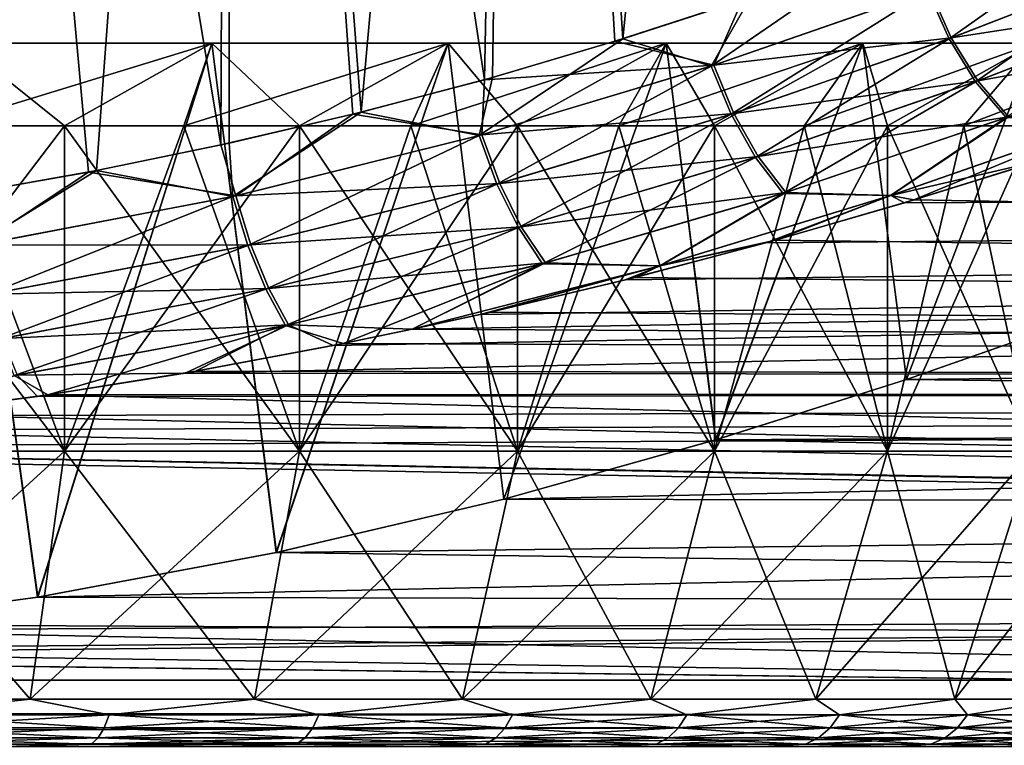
# Model space of a CAD drawing. Header units: metres. Extents: x -150 to 310, y -128 to 84.
# Tile 223 of 465: x 79.53 to 83.65, y 18.6 to 21.64. Entities that reach past the tile are written whole.
import ezdxf

# ---------------------------------------------------------------- set-up
doc = ezdxf.new("R2010")
doc.units = ezdxf.units.M
doc.layers.add('solid_26009703_SW0001', color=7, linetype='CONTINUOUS')
doc.layers.add('solid_26009703_SW0001_01', color=7, linetype='CONTINUOUS')

msp = doc.modelspace()

# ---------------------------------------------------------------- linework, layer by layer
at = {"layer": 'solid_26009703_SW0001'}
for points in [[(80.370117, 21.11965, 10.434218), (80.401505, 28.5, 10.284231), (79.131248, 28.5, 10.680607)], [(79.814514, 21.005184, 10.625875), (80.370117, 21.11965, 10.434218), (79.131248, 28.5, 10.680607)], [(79.257072, 20.907143, 10.785726), (79.814514, 21.005184, 10.625875), (79.131248, 28.5, 10.680607)], [(79.281151, 21.54641, 8.559508), (79.601555, 19.225494, 8.44869), (78.579277, 19.087269, 8.756495)], [(79.281151, 21.54641, -8.559508), (78.579727, 19.087317, -8.756391), (79.601929, 19.225555, -8.448551)], [(80.332016, 21.54641, -8.143443), (79.714539, 21.200001, -7.760588), (79.200089, 21.200001, -7.954213)], [(79.281151, 21.54641, -8.559508), (80.332016, 21.54641, -8.143443), (79.200089, 21.200001, -7.954213)], [(79.281151, 21.54641, 8.559508), (79.200089, 21.200001, 7.954213), (79.714539, 21.200001, 7.760588)], [(80.332016, 21.54641, 8.143443), (79.601555, 19.225494, 8.44869), (79.281151, 21.54641, 8.559508)], [(80.332016, 21.54641, 8.143443), (79.281151, 21.54641, 8.559508), (79.714539, 21.200001, 7.760588)], [(80.332016, 21.54641, 8.143443), (80.602287, 19.41272, 8.00914), (79.601555, 19.225494, 8.44869)], [(80.332016, 21.54641, -8.143443), (80.215225, 21.200001, -7.533731), (79.714539, 21.200001, -7.760588)], [(79.714539, 21.200001, -7.760588), (79.714539, 19.836365, -7.760588), (78.67408, 19.836365, -8.113777)], [(79.200089, 21.200001, -7.954213), (79.714539, 21.200001, -7.760588), (78.67408, 19.836365, -8.113777)], [(79.714539, 19.836365, 7.760588), (79.200089, 21.200001, 7.954213), (78.67408, 21.200001, 8.113777)], [(78.67408, 19.836365, 8.113777), (79.714539, 19.836365, 7.760588), (78.67408, 21.200001, 8.113777)], [(79.714539, 19.836365, 7.760588), (79.714539, 21.200001, 7.760588), (79.200089, 21.200001, 7.954213)], [(80.699997, 21.200001, -7.274613), (80.699997, 19.836365, -7.274613), (79.714539, 19.836365, -7.760588)], [(80.215225, 21.200001, -7.533731), (80.699997, 21.200001, -7.274613), (79.714539, 19.836365, -7.760588)], [(79.714539, 21.200001, -7.760588), (80.215225, 21.200001, -7.533731), (79.714539, 19.836365, -7.760588)], [(80.699997, 19.836365, 7.274613), (80.215225, 21.200001, 7.533731), (79.714539, 21.200001, 7.760588)], [(79.714539, 19.836365, 7.760588), (80.699997, 19.836365, 7.274613), (79.714539, 21.200001, 7.760588)], [(80.433037, 20.906002, 10.440695), (80.370117, 21.11965, 10.434218), (79.814514, 21.005184, 10.625875)], [(79.338715, 20.697826, -10.793426), (79.291359, 20.912632, -10.776803), (79.849113, 21.011847, -10.614899)], [(79.351036, 20.699947, 10.790052), (79.814514, 21.005184, 10.625875), (79.257072, 20.907143, 10.785726)], [(80.433037, 20.906002, 10.440695), (79.814514, 21.005184, 10.625875), (79.351036, 20.699947, 10.790052)], [(79.338715, 20.697826, -10.793426), (80.420761, 20.903357, -10.445329), (79.386421, 20.491644, -10.859373)], [(80.420761, 20.903357, -10.445329), (80.483604, 20.698708, -10.502858), (79.386421, 20.491644, -10.859373)], [(79.386421, 20.491644, -10.859373), (80.483604, 20.698708, -10.502858), (79.442329, 20.307079, -10.968677)], [(80.483604, 20.698708, -10.502858), (80.558105, 20.515526, -10.603024), (79.442329, 20.307079, -10.968677)], [(79.442329, 20.307079, -10.968677), (80.558105, 20.515526, -10.603024), (79.5037, 20.153206, -11.115966)], [(80.558105, 20.515526, -10.603024), (80.64061, 20.36281, -10.740906), (79.5037, 20.153206, -11.115966)], [(79.5037, 20.153206, -11.115966), (80.64061, 20.36281, -10.740906), (79.643982, 20.071987, -11.230107)], [(80.64061, 20.36281, -10.740906), (80.263283, 20.171221, -11.050876), (79.643982, 20.071987, -11.230107)], [(79.516647, 20.155378, 11.112334), (78.977341, 19.985449, 11.383403), (79.600922, 20.065847, 11.241076)], [(79.5037, 20.153206, -11.115966), (79.643982, 20.071987, -11.230107), (79.020279, 19.99037, -11.374756)], [(127.5, 20.109972, 11.161945), (80.220291, 20.163897, 11.064233), (79.600922, 20.065847, 11.241076)], [(127.5, 20.109972, 11.161945), (78.351746, 19.922819, 11.492663), (77.102623, 19.850832, 11.616559)], [(127.5, 18.87756, 13.139169), (127.5, 20.109972, 11.161945), (77.102623, 19.850832, 11.616559)], [(127.5, 20.109972, 11.161945), (78.977341, 19.985449, 11.383403), (78.351746, 19.922819, 11.492663)], [(127.5, 20.109972, 11.161945), (79.600922, 20.065847, 11.241076), (78.977341, 19.985449, 11.383403)], [(127.5, 18.87756, 13.139169), (77.102623, 19.850832, 11.616559), (-127.5, 18.87756, 13.139169)], [(78.57621, 18.797394, -7.748507), (78.67408, 19.836365, -8.113777), (79.714539, 19.836365, -7.760588)], [(79.569832, 18.797394, -7.411217), (78.57621, 18.797394, -7.748507), (79.714539, 19.836365, -7.760588)], [(78.57621, 18.797394, 7.748507), (79.569832, 18.797394, 7.411217), (78.67408, 19.836365, 8.113777)], [(79.569832, 18.797394, 7.411217), (79.714539, 19.836365, 7.760588), (78.67408, 19.836365, 8.113777)], [(79.569832, 18.797394, 7.411217), (80.510925, 18.797394, 6.94712), (79.714539, 19.836365, 7.760588)], [(80.510925, 18.797394, 6.94712), (80.699997, 19.836365, 7.274613), (79.714539, 19.836365, 7.760588)], [(97.199997, 19.605188, -7.525727), (80.602585, 19.412781, -8.008991), (79.601929, 19.225555, -8.448551)], [(97.199997, 19.184454, -8.54147), (97.199997, 19.605188, -7.525727), (79.601929, 19.225555, -8.448551)], [(97.199997, 19.184454, 8.54147), (78.579277, 19.087269, 8.756495), (79.601555, 19.225494, 8.44869)], [(97.199997, 19.184454, -8.54147), (79.601929, 19.225555, -8.448551), (78.579727, 19.087317, -8.756391)], [(97.199997, 19.184454, -8.54147), (77.541542, 19.002232, -8.939529), (76.500267, 18.973419, -9.000519)], [(97.199997, 18.711138, -9.5338), (97.199997, 19.184454, -8.54147), (76.500267, 18.973419, -9.000519)], [(97.199997, 19.184454, -8.54147), (78.579727, 19.087317, -8.756391), (77.541542, 19.002232, -8.939529)], [(97.199997, 19.184454, 8.54147), (97.199997, 18.711138, 9.5338), (78.579277, 19.087269, 8.756495)], [(97.199997, 18.711138, 9.5338), (77.541046, 19.002205, 8.939588), (78.579277, 19.087269, 8.756495)], [(97.199997, 18.711138, 9.5338), (76.499779, 18.973419, 9.000521), (77.541046, 19.002205, 8.939588)], [(97.199997, 18.711138, -9.5338), (76.500267, 18.973419, -9.000519), (-128, 18.185108, -10.501361)], [(97.199997, 18.711138, 9.5338), (-128, 18.185108, 10.501361), (-76.500221, 18.973419, 9.000521)], [(97.199997, 18.711138, 9.5338), (-76.500221, 18.973419, 9.000521), (76.499779, 18.973419, 9.000521)], [(127.5, 18.87756, 13.139169), (-127.5, 18.87756, 13.139169), (-127.5, 17.451437, 14.981567)], [(127.5, 17.451437, 14.981567), (127.5, 18.87756, 13.139169), (-127.5, 17.451437, 14.981567)], [(78.968628, 18.732243, -7.597657), (78.57621, 18.797394, -7.748507), (79.569832, 18.797394, -7.411217)], [(78.968628, 18.732243, 7.597657), (79.569832, 18.797394, 7.411217), (78.57621, 18.797394, 7.748507)], [(79.901398, 18.732243, -7.228346), (78.968628, 18.732243, -7.597657), (79.569832, 18.797394, -7.411217)], [(78.968628, 18.732243, 7.597657), (79.901398, 18.732243, 7.228346), (79.569832, 18.797394, 7.411217)], [(79.901398, 18.732243, 7.228346), (80.510925, 18.797394, 6.94712), (79.569832, 18.797394, 7.411217)], [(97.199997, 18.186533, -10.5), (97.199997, 18.711138, -9.5338), (-128, 18.185108, -10.501361)], [(97.199997, 18.711138, 9.5338), (97.199997, 18.186533, 10.5), (-128, 18.185108, 10.501361)], [(78.953789, 18.677008, -7.55198), (78.968628, 18.732243, -7.597657), (79.901398, 18.732243, -7.228346)], [(79.880951, 18.677008, -7.18489), (78.953789, 18.677008, -7.55198), (79.901398, 18.732243, -7.228346)], [(78.953789, 18.677008, 7.55198), (79.880951, 18.677008, 7.18489), (78.968628, 18.732243, 7.597657)], [(79.880951, 18.677008, 7.18489), (79.901398, 18.732243, 7.228346), (78.968628, 18.732243, 7.597657)], [(79.880951, 18.677008, 7.18489), (80.754799, 18.677008, 6.704489), (79.901398, 18.732243, 7.228346)], [(80.754799, 18.677008, 6.704489), (80.780533, 18.732243, 6.745039), (79.901398, 18.732243, 7.228346)], [(78.935257, 18.635046, -7.494943), (78.953789, 18.677008, -7.55198), (79.880951, 18.677008, -7.18489)], [(79.855415, 18.635046, -7.130625), (78.935257, 18.635046, -7.494943), (79.880951, 18.677008, -7.18489)], [(78.935257, 18.635046, 7.494943), (79.855415, 18.635046, 7.130625), (78.953789, 18.677008, 7.55198)], [(79.855415, 18.635046, 7.130625), (79.880951, 18.677008, 7.18489), (78.953789, 18.677008, 7.55198)], [(79.855415, 18.635046, 7.130625), (80.722664, 18.635046, 6.653852), (79.880951, 18.677008, 7.18489)], [(80.722664, 18.635046, 6.653852), (80.754799, 18.677008, 6.704489), (79.880951, 18.677008, 7.18489)], [(78.914131, 18.608858, -7.42994), (78.935257, 18.635046, -7.494943), (79.855415, 18.635046, -7.130625)], [(79.826317, 18.608858, -7.068781), (78.914131, 18.608858, -7.42994), (79.855415, 18.635046, -7.130625)], [(78.914131, 18.608858, 7.42994), (79.826317, 18.608858, 7.068781), (78.935257, 18.635046, 7.494943)], [(79.826317, 18.608858, 7.068781), (79.855415, 18.635046, 7.130625), (78.935257, 18.635046, 7.494943)], [(79.826317, 18.608858, 7.068781), (80.686043, 18.608858, 6.596144), (79.855415, 18.635046, 7.130625)], [(80.686043, 18.608858, 6.596144), (80.722664, 18.635046, 6.653852), (79.855415, 18.635046, 7.130625)], [(78.914131, 18.608858, 7.42994), (79.4608, 18.6, 7.151115), (79.826317, 18.608858, 7.068781)], [(79.826317, 18.608858, -7.068781), (79.460808, 18.6, -7.151114), (78.914131, 18.608858, -7.42994)], [(79.826317, 18.608858, -7.068781), (80.371315, 18.6, -6.701642), (79.460808, 18.6, -7.151114)], [(80.686043, 18.608858, -6.596144), (80.371315, 18.6, -6.701642), (79.826317, 18.608858, -7.068781)]]:
    msp.add_3dface(points, dxfattribs=at)
at = {"layer": 'solid_26009703_SW0001_01'}
for points in [[(79.291359, 20.912632, -10.776803), (79.131248, 28.5, -10.680607), (80.401505, 28.5, -10.284231)], [(79.849113, 21.011847, -10.614899), (79.291359, 20.912632, -10.776803), (80.401505, 28.5, -10.284231)], [(80.404922, 21.127438, -10.421099), (79.849113, 21.011847, -10.614899), (80.401505, 28.5, -10.284231)], [(80.370117, 21.11965, 10.434218), (80.923683, 21.248339, 10.209394), (80.401505, 28.5, 10.284231)], [(80.958374, 21.257109, -10.194129), (80.401505, 28.5, -10.284231), (81.610214, 28.5, -9.74073)], [(80.958374, 21.257109, -10.194129), (80.404922, 21.127438, -10.421099), (80.401505, 28.5, -10.284231)], [(81.475014, 21.39197, 9.949584), (81.610214, 28.5, 9.74073), (80.401505, 28.5, 10.284231)], [(80.923683, 21.248339, 10.209394), (81.475014, 21.39197, 9.949584), (80.401505, 28.5, 10.284231)], [(81.509193, 21.401552, -9.93223), (80.958374, 21.257109, -10.194129), (81.610214, 28.5, -9.74073)], [(81.475014, 21.39197, 9.949584), (82.021515, 21.5541, 9.65375), (81.610214, 28.5, 9.74073)], [(82.055008, 21.564415, -9.634307), (81.509193, 21.401552, -9.93223), (81.610214, 28.5, -9.74073)], [(82.055008, 21.564415, -9.634307), (81.610214, 28.5, -9.74073), (82.74984, 28.5, -9.051468)], [(82.021515, 21.5541, 9.65375), (82.557426, 21.728365, 9.323194), (81.610214, 28.5, 9.74073)], [(82.58989, 21.739244, -9.301796), (82.055008, 21.564415, -9.634307), (82.74984, 28.5, -9.051468)], [(83.333344, 21.765318, -8.800523), (84.169853, 22.09161, -8.074072), (83.422478, 21.564159, -8.827559)], [(84.169853, 22.09161, -8.074072), (84.261826, 21.890675, -8.091558), (83.422478, 21.564159, -8.827559)], [(82.425789, 21.449966, -9.442017), (82.58989, 21.739244, -9.301796), (83.10817, 21.919046, -8.93714)], [(82.425789, 21.449966, -9.442017), (83.10817, 21.919046, -8.93714), (83.333344, 21.765318, -8.800523)], [(83.342819, 21.768812, 8.793093), (83.431999, 21.567659, 8.820019), (84.269867, 21.894003, 8.083732)], [(83.422478, 21.564159, -8.827559), (84.261826, 21.890675, -8.091558), (83.534119, 21.384117, -8.892831)], [(84.269867, 21.894003, 8.083732), (83.431999, 21.567659, 8.820019), (84.388023, 21.714163, 8.136971)], [(84.261826, 21.890675, -8.091558), (84.379936, 21.710833, -8.144916), (83.534119, 21.384117, -8.892831)], [(82.425789, 21.449966, -9.442017), (83.333344, 21.765318, -8.800523), (82.509315, 21.248041, -9.479327)], [(83.342819, 21.768812, 8.793093), (82.557426, 21.728365, 9.323194), (82.43644, 21.453466, 9.435223)], [(83.342819, 21.768812, 8.793093), (82.43644, 21.453466, 9.435223), (83.431999, 21.567659, 8.820019)], [(83.333344, 21.765318, -8.800523), (83.422478, 21.564159, -8.827559), (82.509315, 21.248041, -9.479327)], [(82.43644, 21.453466, 9.435223), (82.557426, 21.728365, 9.323194), (82.021515, 21.5541, 9.65375)], [(82.425789, 21.449966, -9.442017), (82.055008, 21.564415, -9.634307), (82.58989, 21.739244, -9.301796)], [(83.431999, 21.567659, 8.820019), (83.543724, 21.387621, 8.885159), (84.388023, 21.714163, 8.136971)], [(84.388023, 21.714163, 8.136971), (83.543724, 21.387621, 8.885159), (84.52655, 21.564253, 8.22344)], [(83.534119, 21.384117, -8.892831), (84.379936, 21.710833, -8.144916), (83.662781, 21.234035, -8.993133)], [(81.452698, 21.158365, -9.992463), (81.509193, 21.401552, -9.93223), (82.055008, 21.564415, -9.634307)], [(81.452698, 21.158365, -9.992463), (82.055008, 21.564415, -9.634307), (82.425789, 21.449966, -9.442017)], [(82.43644, 21.453466, 9.435223), (82.021515, 21.5541, 9.65375), (81.475014, 21.39197, 9.949584)], [(82.43644, 21.453466, 9.435223), (82.520042, 21.251562, 9.472414), (83.431999, 21.567659, 8.820019)], [(82.509315, 21.248041, -9.479327), (83.422478, 21.564159, -8.827559), (82.611687, 21.06731, -9.556766)], [(83.431999, 21.567659, 8.820019), (82.520042, 21.251562, 9.472414), (83.543724, 21.387621, 8.885159)], [(83.422478, 21.564159, -8.827559), (83.534119, 21.384117, -8.892831), (82.611687, 21.06731, -9.556766)], [(83.543724, 21.387621, 8.885159), (83.672516, 21.237545, 8.985312), (84.52655, 21.564253, 8.22344)], [(79.281151, 21.54641, -8.559508), (79.601929, 19.225555, -8.448551), (80.332016, 21.54641, -8.143443)], [(80.332016, 21.54641, -8.143443), (79.601929, 19.225555, -8.448551), (80.602585, 19.412781, -8.008991)], [(80.332016, 21.54641, 8.143443), (79.714539, 21.200001, 7.760588), (80.215225, 21.200001, 7.533731)], [(81.322441, 21.54641, -7.598951), (80.699997, 21.200001, -7.274613), (80.215225, 21.200001, -7.533731)], [(80.332016, 21.54641, -8.143443), (81.322441, 21.54641, -7.598951), (80.215225, 21.200001, -7.533731)], [(80.332016, 21.54641, 8.143443), (80.215225, 21.200001, 7.533731), (80.699997, 21.200001, 7.274613)], [(80.332016, 21.54641, -8.143443), (80.602585, 19.412781, -8.008991), (81.322441, 21.54641, -7.598951)], [(81.322441, 21.54641, 7.598951), (80.602287, 19.41272, 8.00914), (80.332016, 21.54641, 8.143443)], [(81.322441, 21.54641, 7.598951), (80.332016, 21.54641, 8.143443), (80.699997, 21.200001, 7.274613)], [(81.322441, 21.54641, 7.598951), (81.55645, 19.635878, 7.445288), (80.602287, 19.41272, 8.00914)], [(81.322441, 21.54641, -7.598951), (80.602585, 19.412781, -8.008991), (81.556686, 19.635939, -7.445126)], [(81.322441, 21.54641, -7.598951), (81.166786, 21.200001, -6.984345), (80.699997, 21.200001, -7.274613)], [(81.322441, 21.54641, 7.598951), (80.699997, 21.200001, 7.274613), (81.166786, 21.200001, 6.984345)], [(82.236816, 21.54641, -6.934619), (81.613594, 21.200001, -6.664168), (81.166786, 21.200001, -6.984345)], [(81.322441, 21.54641, -7.598951), (82.236816, 21.54641, -6.934619), (81.166786, 21.200001, -6.984345)], [(81.322441, 21.54641, 7.598951), (81.166786, 21.200001, 6.984345), (81.613594, 21.200001, 6.664168)], [(81.322441, 21.54641, -7.598951), (81.556686, 19.635939, -7.445126), (82.236816, 21.54641, -6.934619)], [(82.236816, 21.54641, 6.934619), (81.55645, 19.635878, 7.445288), (81.322441, 21.54641, 7.598951)], [(82.236816, 21.54641, 6.934619), (81.322441, 21.54641, 7.598951), (81.613594, 21.200001, 6.664168)], [(82.236816, 21.54641, 6.934619), (82.444122, 19.88397, 6.754829), (81.55645, 19.635878, 7.445288)], [(82.236816, 21.54641, -6.934619), (81.556686, 19.635939, -7.445126), (82.444359, 19.884043, -6.754614)], [(82.236816, 21.54641, -6.934619), (82.038506, 21.200001, -6.315454), (81.613594, 21.200001, -6.664168)], [(82.236816, 21.54641, 6.934619), (81.613594, 21.200001, 6.664168), (82.038506, 21.200001, 6.315454)], [(83.060715, 21.54641, -6.160924), (82.439697, 21.200001, -5.939697), (82.038506, 21.200001, -6.315454)], [(82.236816, 21.54641, -6.934619), (83.060715, 21.54641, -6.160924), (82.038506, 21.200001, -6.315454)], [(82.236816, 21.54641, 6.934619), (82.038506, 21.200001, 6.315454), (82.439697, 21.200001, 5.939697)], [(82.236816, 21.54641, -6.934619), (82.444359, 19.884043, -6.754614), (83.060715, 21.54641, -6.160924)], [(83.060715, 21.54641, 6.160924), (82.444122, 19.88397, 6.754829), (82.236816, 21.54641, 6.934619)], [(83.060715, 21.54641, 6.160924), (82.236816, 21.54641, 6.934619), (82.439697, 21.200001, 5.939697)], [(83.060715, 21.54641, -6.160924), (82.815453, 21.200001, -5.538505), (82.439697, 21.200001, -5.939697)], [(83.060715, 21.54641, 6.160924), (82.439697, 21.200001, 5.939697), (82.815453, 21.200001, 5.538505)], [(83.060715, 21.54641, 6.160924), (83.244431, 20.136717, 5.959247), (82.444122, 19.88397, 6.754829)], [(83.060715, 21.54641, -6.160924), (82.444359, 19.884043, -6.754614), (83.244675, 20.136799, -5.95897)], [(83.781151, 21.54641, -5.290067), (83.164169, 21.200001, -5.113596), (82.815453, 21.200001, -5.538505)], [(83.060715, 21.54641, -6.160924), (83.781151, 21.54641, -5.290067), (82.815453, 21.200001, -5.538505)], [(83.060715, 21.54641, 6.160924), (82.815453, 21.200001, 5.538505), (83.164169, 21.200001, 5.113596)], [(83.060715, 21.54641, -6.160924), (83.244675, 20.136799, -5.95897), (83.781151, 21.54641, -5.290067)], [(83.781151, 21.54641, 5.290067), (83.244431, 20.136717, 5.959247), (83.060715, 21.54641, 6.160924)], [(83.781151, 21.54641, 5.290067), (83.060715, 21.54641, 6.160924), (83.164169, 21.200001, 5.113596)], [(83.781151, 21.54641, -5.290067), (83.484344, 21.200001, -4.66679), (83.164169, 21.200001, -5.113596)], [(83.781151, 21.54641, 5.290067), (83.164169, 21.200001, 5.113596), (83.484344, 21.200001, 4.66679)], [(83.781151, 21.54641, 5.290067), (83.930939, 20.377548, 5.074989), (83.244431, 20.136717, 5.959247)], [(83.781151, 21.54641, -5.290067), (83.244675, 20.136799, -5.95897), (83.93116, 20.37763, -5.074659)], [(84.386757, 21.54641, -4.335783), (83.774612, 21.200001, -4.2), (83.484344, 21.200001, -4.66679)], [(83.781151, 21.54641, -5.290067), (84.386757, 21.54641, -4.335783), (83.484344, 21.200001, -4.66679)], [(83.781151, 21.54641, 5.290067), (83.484344, 21.200001, 4.66679), (83.774612, 21.200001, 4.2)], [(81.452698, 21.158365, -9.992463), (82.425789, 21.449966, -9.442017), (81.527519, 20.955231, -10.040177)], [(82.43644, 21.453466, 9.435223), (81.475014, 21.39197, 9.949584), (81.464203, 21.161495, 9.986716)], [(82.43644, 21.453466, 9.435223), (81.464203, 21.161495, 9.986716), (82.520042, 21.251562, 9.472414)], [(82.425789, 21.449966, -9.442017), (82.509315, 21.248041, -9.479327), (81.527519, 20.955231, -10.040177)], [(81.464203, 21.161495, 9.986716), (81.475014, 21.39197, 9.949584), (80.923683, 21.248339, 10.209394)], [(81.452698, 21.158365, -9.992463), (80.958374, 21.257109, -10.194129), (81.509193, 21.401552, -9.93223)], [(82.520042, 21.251562, 9.472414), (82.622543, 21.070847, 9.549714), (83.543724, 21.387621, 8.885159)], [(82.611687, 21.06731, -9.556766), (83.534119, 21.384117, -8.892831), (82.727882, 20.916653, -9.670525)], [(83.543724, 21.387621, 8.885159), (82.622543, 21.070847, 9.549714), (83.672516, 21.237545, 8.985312)], [(83.534119, 21.384117, -8.892831), (83.662781, 21.234035, -8.993133), (82.727882, 20.916653, -9.670525)], [(80.433037, 20.906002, 10.440695), (80.923683, 21.248339, 10.209394), (80.370117, 21.11965, 10.434218)], [(80.420761, 20.903357, -10.445329), (80.404922, 21.127438, -10.421099), (80.958374, 21.257109, -10.194129)], [(80.420761, 20.903357, -10.445329), (80.958374, 21.257109, -10.194129), (81.452698, 21.158365, -9.992463)], [(81.464203, 21.161495, 9.986716), (80.923683, 21.248339, 10.209394), (80.433037, 20.906002, 10.440695)], [(81.464203, 21.161495, 9.986716), (81.539139, 20.958368, 10.034314), (82.520042, 21.251562, 9.472414)], [(81.527519, 20.955231, -10.040177), (82.509315, 21.248041, -9.479327), (81.617554, 20.773411, -10.12947)], [(82.520042, 21.251562, 9.472414), (81.539139, 20.958368, 10.034314), (82.622543, 21.070847, 9.549714)], [(82.509315, 21.248041, -9.479327), (82.611687, 21.06731, -9.556766), (81.617554, 20.773411, -10.12947)], [(82.622543, 21.070847, 9.549714), (82.738892, 20.920204, 9.663324), (83.672516, 21.237545, 8.985312)], [(82.727882, 20.916653, -9.670525), (83.662781, 21.234035, -8.993133), (83.177628, 20.907572, -9.59447)], [(83.178993, 20.908064, 9.593496), (83.672516, 21.237545, 8.985312), (82.738892, 20.920204, 9.663324)], [(83.662781, 21.234035, -8.993133), (84.071373, 21.219017, -8.899186), (83.177628, 20.907572, -9.59447)], [(83.177628, 20.907572, -9.59447), (84.071373, 21.219017, -8.899186), (83.274864, 20.889069, -9.62532)], [(83.178993, 20.908064, 9.593496), (84.072983, 21.219589, 8.89782), (83.672516, 21.237545, 8.985312)], [(83.178993, 20.908064, 9.593496), (83.802887, 21.05356, 9.259999), (84.072983, 21.219589, 8.89782)], [(84.071373, 21.219017, -8.899186), (83.839951, 21.065498, -9.232811), (83.274864, 20.889069, -9.62532)], [(80.699997, 19.836365, 7.274613), (80.699997, 21.200001, 7.274613), (80.215225, 21.200001, 7.533731)], [(81.613594, 21.200001, -6.664168), (81.613594, 19.836365, -6.664168), (80.699997, 19.836365, -7.274613)], [(81.166786, 21.200001, -6.984345), (81.613594, 21.200001, -6.664168), (80.699997, 19.836365, -7.274613)], [(80.699997, 21.200001, -7.274613), (81.166786, 21.200001, -6.984345), (80.699997, 19.836365, -7.274613)], [(81.613594, 19.836365, 6.664168), (81.166786, 21.200001, 6.984345), (80.699997, 21.200001, 7.274613)], [(80.699997, 19.836365, 7.274613), (81.613594, 19.836365, 6.664168), (80.699997, 21.200001, 7.274613)], [(81.613594, 19.836365, 6.664168), (81.613594, 21.200001, 6.664168), (81.166786, 21.200001, 6.984345)], [(82.439697, 21.200001, -5.939697), (82.439697, 19.836365, -5.939697), (81.613594, 19.836365, -6.664168)], [(82.038506, 21.200001, -6.315454), (82.439697, 21.200001, -5.939697), (81.613594, 19.836365, -6.664168)], [(81.613594, 21.200001, -6.664168), (82.038506, 21.200001, -6.315454), (81.613594, 19.836365, -6.664168)], [(82.439697, 19.836365, 5.939697), (82.038506, 21.200001, 6.315454), (81.613594, 21.200001, 6.664168)], [(81.613594, 19.836365, 6.664168), (82.439697, 19.836365, 5.939697), (81.613594, 21.200001, 6.664168)], [(82.439697, 19.836365, 5.939697), (82.439697, 21.200001, 5.939697), (82.038506, 21.200001, 6.315454)], [(83.164169, 21.200001, -5.113596), (83.164169, 19.836365, -5.113596), (82.439697, 19.836365, -5.939697)], [(82.815453, 21.200001, -5.538505), (83.164169, 21.200001, -5.113596), (82.439697, 19.836365, -5.939697)], [(82.439697, 21.200001, -5.939697), (82.815453, 21.200001, -5.538505), (82.439697, 19.836365, -5.939697)], [(83.164169, 19.836365, 5.113596), (82.815453, 21.200001, 5.538505), (82.439697, 21.200001, 5.939697)], [(82.439697, 19.836365, 5.939697), (83.164169, 19.836365, 5.113596), (82.439697, 21.200001, 5.939697)], [(83.164169, 19.836365, 5.113596), (83.164169, 21.200001, 5.113596), (82.815453, 21.200001, 5.538505)], [(83.774612, 21.200001, -4.2), (83.774612, 19.836365, -4.2), (83.164169, 19.836365, -5.113596)], [(83.484344, 21.200001, -4.66679), (83.774612, 21.200001, -4.2), (83.164169, 19.836365, -5.113596)], [(83.164169, 21.200001, -5.113596), (83.484344, 21.200001, -4.66679), (83.164169, 19.836365, -5.113596)], [(83.774612, 19.836365, 4.2), (83.484344, 21.200001, 4.66679), (83.164169, 21.200001, 5.113596)], [(83.164169, 19.836365, 5.113596), (83.774612, 19.836365, 4.2), (83.164169, 21.200001, 5.113596)], [(83.774612, 19.836365, 4.2), (83.774612, 21.200001, 4.2), (83.484344, 21.200001, 4.66679)], [(127.5, 21.13603, 9.070185), (80.84024, 20.279057, 10.851722), (80.220291, 20.163897, 11.064233)], [(127.5, 20.109972, 11.161945), (127.5, 21.13603, 9.070185), (80.220291, 20.163897, 11.064233)], [(80.420761, 20.903357, -10.445329), (81.452698, 21.158365, -9.992463), (80.483604, 20.698708, -10.502858)], [(81.464203, 21.161495, 9.986716), (80.433037, 20.906002, 10.440695), (81.539139, 20.958368, 10.034314)], [(81.452698, 21.158365, -9.992463), (81.527519, 20.955231, -10.040177), (80.483604, 20.698708, -10.502858)], [(127.5, 21.13603, 9.070185), (81.171654, 20.347195, 10.723417), (80.84024, 20.279057, 10.851722)], [(127.5, 21.13603, 9.070185), (81.457619, 20.409658, 10.60405), (81.171654, 20.347195, 10.723417)], [(127.5, 21.13603, 9.070185), (82.06456, 20.553713, 10.322059), (81.457619, 20.409658, 10.60405)], [(127.5, 21.13603, 9.070185), (82.65448, 20.709419, 10.005996), (82.06456, 20.553713, 10.322059)], [(127.5, 21.13603, 9.070185), (83.235626, 20.87734, 9.650735), (82.65448, 20.709419, 10.005996)], [(127.5, 21.13603, 9.070185), (83.802887, 21.05356, 9.259999), (83.235626, 20.87734, 9.650735)], [(80.420761, 20.903357, -10.445329), (79.849113, 21.011847, -10.614899), (80.404922, 21.127438, -10.421099)], [(81.539139, 20.958368, 10.034314), (81.629333, 20.776554, 10.123475), (82.622543, 21.070847, 9.549714)], [(81.617554, 20.773411, -10.12947), (82.611687, 21.06731, -9.556766), (81.718376, 20.621838, -10.255953)], [(82.622543, 21.070847, 9.549714), (81.629333, 20.776554, 10.123475), (82.738892, 20.920204, 9.663324)], [(82.611687, 21.06731, -9.556766), (82.727882, 20.916653, -9.670525), (81.718376, 20.621838, -10.255953)], [(83.178993, 20.908064, 9.593496), (83.235626, 20.87734, 9.650735), (83.802887, 21.05356, 9.259999)], [(83.274864, 20.889069, -9.62532), (83.839951, 21.065498, -9.232811), (127.5, 20.109972, -11.161945)], [(79.338715, 20.697826, -10.793426), (79.849113, 21.011847, -10.614899), (80.420761, 20.903357, -10.445329)], [(80.433037, 20.906002, 10.440695), (80.496048, 20.701374, 10.498115), (81.539139, 20.958368, 10.034314)], [(80.483604, 20.698708, -10.502858), (81.527519, 20.955231, -10.040177), (80.558105, 20.515526, -10.603024)], [(81.539139, 20.958368, 10.034314), (80.496048, 20.701374, 10.498115), (81.629333, 20.776554, 10.123475)], [(81.527519, 20.955231, -10.040177), (81.617554, 20.773411, -10.12947), (80.558105, 20.515526, -10.603024)], [(80.433037, 20.906002, 10.440695), (79.351036, 20.699947, 10.790052), (80.496048, 20.701374, 10.498115)], [(81.629333, 20.776554, 10.123475), (81.730347, 20.624987, 10.249819), (82.738892, 20.920204, 9.663324)], [(81.718376, 20.621838, -10.255953), (82.727882, 20.916653, -9.670525), (82.210281, 20.61289, -10.205358)], [(82.210884, 20.613064, 10.205003), (82.738892, 20.920204, 9.663324), (81.730347, 20.624987, 10.249819)], [(82.727882, 20.916653, -9.670525), (83.177628, 20.907572, -9.59447), (82.210281, 20.61289, -10.205358)], [(82.210281, 20.61289, -10.205358), (83.177628, 20.907572, -9.59447), (82.695457, 20.720711, -9.982591)], [(82.210884, 20.613064, 10.205003), (83.178993, 20.908064, 9.593496), (82.738892, 20.920204, 9.663324)], [(82.210884, 20.613064, 10.205003), (82.65448, 20.709419, 10.005996), (83.178993, 20.908064, 9.593496)], [(83.178993, 20.908064, 9.593496), (82.65448, 20.709419, 10.005996), (83.235626, 20.87734, 9.650735)], [(83.177628, 20.907572, -9.59447), (83.274864, 20.889069, -9.62532), (82.695457, 20.720711, -9.982591)], [(82.695457, 20.720711, -9.982591), (83.274864, 20.889069, -9.62532), (127.5, 20.109972, -11.161945)], [(80.496048, 20.701374, 10.498115), (80.570763, 20.518211, 10.598161), (81.629333, 20.776554, 10.123475)], [(80.558105, 20.515526, -10.603024), (81.617554, 20.773411, -10.12947), (80.64061, 20.36281, -10.740906)], [(81.629333, 20.776554, 10.123475), (80.570763, 20.518211, 10.598161), (81.730347, 20.624987, 10.249819)], [(81.617554, 20.773411, -10.12947), (81.718376, 20.621838, -10.255953), (80.64061, 20.36281, -10.740906)], [(79.351036, 20.699947, 10.790052), (79.398918, 20.493784, 10.855919), (80.496048, 20.701374, 10.498115)], [(80.496048, 20.701374, 10.498115), (79.398918, 20.493784, 10.855919), (80.570763, 20.518211, 10.598161)], [(82.210884, 20.613064, 10.205003), (82.06456, 20.553713, 10.322059), (82.65448, 20.709419, 10.005996)], [(82.106682, 20.564339, -10.300871), (82.695457, 20.720711, -9.982591), (127.5, 20.109972, -11.161945)], [(82.210281, 20.61289, -10.205358), (82.695457, 20.720711, -9.982591), (82.106682, 20.564339, -10.300871)], [(80.570763, 20.518211, 10.598161), (80.653496, 20.365513, 10.735918), (81.730347, 20.624987, 10.249819)], [(80.64061, 20.36281, -10.740906), (81.718376, 20.621838, -10.255953), (80.883133, 20.287582, -10.835775)], [(81.730347, 20.624987, 10.249819), (80.653496, 20.365513, 10.735918), (81.171654, 20.347195, 10.723417)], [(81.718376, 20.621838, -10.255953), (81.171829, 20.347244, -10.723322), (80.883133, 20.287582, -10.835775)], [(82.210884, 20.613064, 10.205003), (81.730347, 20.624987, 10.249819), (81.171654, 20.347195, 10.723417)], [(82.210884, 20.613064, 10.205003), (81.171654, 20.347195, 10.723417), (81.457619, 20.409658, 10.60405)], [(81.718376, 20.621838, -10.255953), (82.210281, 20.61289, -10.205358), (81.171829, 20.347244, -10.723322)], [(82.210281, 20.61289, -10.205358), (81.500305, 20.419327, -10.585418), (81.171829, 20.347244, -10.723322)], [(82.210884, 20.613064, 10.205003), (81.457619, 20.409658, 10.60405), (82.06456, 20.553713, 10.322059)], [(82.210281, 20.61289, -10.205358), (82.106682, 20.564339, -10.300871), (81.500305, 20.419327, -10.585418)], [(81.500305, 20.419327, -10.585418), (82.106682, 20.564339, -10.300871), (127.5, 20.109972, -11.161945)], [(79.398918, 20.493784, 10.855919), (79.45504, 20.309238, 10.965136), (80.570763, 20.518211, 10.598161)], [(80.570763, 20.518211, 10.598161), (79.45504, 20.309238, 10.965136), (80.653496, 20.365513, 10.735918)], [(81.171829, 20.347244, -10.723322), (81.500305, 20.419327, -10.585418), (127.5, 20.109972, -11.161945)], [(79.45504, 20.309238, 10.965136), (79.516647, 20.155378, 11.112334), (80.653496, 20.365513, 10.735918)], [(80.653496, 20.365513, 10.735918), (79.516647, 20.155378, 11.112334), (80.220291, 20.163897, 11.064233)], [(80.653496, 20.365513, 10.735918), (80.220291, 20.163897, 11.064233), (80.84024, 20.279057, 10.851722)], [(80.64061, 20.36281, -10.740906), (80.883133, 20.287582, -10.835775), (80.263283, 20.171221, -11.050876)], [(80.653496, 20.365513, 10.735918), (80.84024, 20.279057, 10.851722), (81.171654, 20.347195, 10.723417)], [(97.199997, 20.284443, 5.4352), (83.244431, 20.136717, 5.959247), (83.930939, 20.377548, 5.074989)], [(97.199997, 20.284443, -5.4352), (83.93116, 20.37763, -5.074659), (83.244675, 20.136799, -5.95897)], [(80.883133, 20.287582, -10.835775), (81.171829, 20.347244, -10.723322), (127.5, 20.109972, -11.161945)], [(80.263283, 20.171221, -11.050876), (80.883133, 20.287582, -10.835775), (127.5, 20.109972, -11.161945)], [(97.199997, 20.284443, 5.4352), (97.199997, 19.972187, 6.489357), (83.244431, 20.136717, 5.959247)], [(97.199997, 19.972187, -6.489357), (97.199997, 20.284443, -5.4352), (83.244675, 20.136799, -5.95897)], [(79.516647, 20.155378, 11.112334), (79.600922, 20.065847, 11.241076), (80.220291, 20.163897, 11.064233)], [(79.643982, 20.071987, -11.230107), (80.263283, 20.171221, -11.050876), (127.5, 20.109972, -11.161945)], [(79.643982, 20.071987, -11.230107), (127.5, 20.109972, -11.161945), (127.5, 18.87756, -13.139169)], [(97.199997, 19.972187, 6.489357), (82.444122, 19.88397, 6.754829), (83.244431, 20.136717, 5.959247)], [(97.199997, 19.972187, -6.489357), (83.244675, 20.136799, -5.95897), (82.444359, 19.884043, -6.754614)], [(79.020279, 19.99037, -11.374756), (79.643982, 20.071987, -11.230107), (127.5, 18.87756, -13.139169)], [(78.394501, 19.926498, -11.48628), (79.020279, 19.99037, -11.374756), (127.5, 18.87756, -13.139169)], [(97.199997, 19.972187, -6.489357), (82.444359, 19.884043, -6.754614), (81.556686, 19.635939, -7.445126)], [(97.199997, 19.605188, -7.525727), (97.199997, 19.972187, -6.489357), (81.556686, 19.635939, -7.445126)], [(97.199997, 19.972187, 6.489357), (97.199997, 19.605188, 7.525727), (82.444122, 19.88397, 6.754829)], [(77.145203, 19.852032, -11.614511), (78.394501, 19.926498, -11.48628), (127.5, 18.87756, -13.139169)], [(97.199997, 19.605188, 7.525727), (81.55645, 19.635878, 7.445288), (82.444122, 19.88397, 6.754829)], [(-127.5, 18.87756, -13.139169), (-77.10305, 19.850834, -11.616558), (127.5, 18.87756, -13.139169)], [(-77.10305, 19.850834, -11.616558), (75.89695, 19.850834, -11.616558), (127.5, 18.87756, -13.139169)], [(75.89695, 19.850834, -11.616558), (77.145203, 19.852032, -11.614511), (127.5, 18.87756, -13.139169)], [(79.569832, 18.797394, -7.411217), (79.714539, 19.836365, -7.760588), (80.699997, 19.836365, -7.274613)], [(80.510925, 18.797394, -6.94712), (79.569832, 18.797394, -7.411217), (80.699997, 19.836365, -7.274613)], [(80.510925, 18.797394, -6.94712), (80.699997, 19.836365, -7.274613), (81.613594, 19.836365, -6.664168)], [(81.383392, 18.797394, -6.364154), (80.510925, 18.797394, -6.94712), (81.613594, 19.836365, -6.664168)], [(80.510925, 18.797394, 6.94712), (81.383392, 18.797394, 6.364154), (80.699997, 19.836365, 7.274613)], [(81.383392, 18.797394, 6.364154), (81.613594, 19.836365, 6.664168), (80.699997, 19.836365, 7.274613)], [(81.383392, 18.797394, -6.364154), (81.613594, 19.836365, -6.664168), (82.439697, 19.836365, -5.939697)], [(82.17231, 18.797394, -5.672296), (81.383392, 18.797394, -6.364154), (82.439697, 19.836365, -5.939697)], [(81.383392, 18.797394, 6.364154), (82.17231, 18.797394, 5.672296), (81.613594, 19.836365, 6.664168)], [(82.17231, 18.797394, 5.672296), (82.439697, 19.836365, 5.939697), (81.613594, 19.836365, 6.664168)], [(82.17231, 18.797394, -5.672296), (82.439697, 19.836365, -5.939697), (83.164169, 19.836365, -5.113596)], [(82.864166, 18.797394, -4.883383), (82.17231, 18.797394, -5.672296), (83.164169, 19.836365, -5.113596)], [(82.17231, 18.797394, 5.672296), (82.864166, 18.797394, 4.883383), (82.439697, 19.836365, 5.939697)], [(82.864166, 18.797394, 4.883383), (83.164169, 19.836365, 5.113596), (82.439697, 19.836365, 5.939697)], [(82.864166, 18.797394, -4.883383), (83.164169, 19.836365, -5.113596), (83.774612, 19.836365, -4.2)], [(83.447128, 18.797394, -4.010914), (82.864166, 18.797394, -4.883383), (83.774612, 19.836365, -4.2)], [(82.864166, 18.797394, 4.883383), (83.447128, 18.797394, 4.010914), (83.164169, 19.836365, 5.113596)], [(83.447128, 18.797394, 4.010914), (83.774612, 19.836365, 4.2), (83.164169, 19.836365, 5.113596)], [(83.447128, 18.797394, -4.010914), (83.774612, 19.836365, -4.2), (84.26059, 19.836365, -3.214541)], [(83.911224, 18.797394, -3.069818), (83.447128, 18.797394, -4.010914), (84.26059, 19.836365, -3.214541)], [(83.447128, 18.797394, 4.010914), (83.911224, 18.797394, 3.069817), (83.774612, 19.836365, 4.2)], [(97.199997, 19.605188, 7.525727), (80.602287, 19.41272, 8.00914), (81.55645, 19.635878, 7.445288)], [(97.199997, 19.605188, -7.525727), (81.556686, 19.635939, -7.445126), (80.602585, 19.412781, -8.008991)], [(97.199997, 19.605188, 7.525727), (97.199997, 19.184454, 8.54147), (80.602287, 19.41272, 8.00914)], [(97.199997, 19.184454, 8.54147), (79.601555, 19.225494, 8.44869), (80.602287, 19.41272, 8.00914)], [(-127.5, 18.87756, -13.139169), (127.5, 18.87756, -13.139169), (127.5, 17.451437, -14.981567)], [(-127.5, 17.451437, -14.981567), (-127.5, 18.87756, -13.139169), (127.5, 17.451437, -14.981567)], [(79.901398, 18.732243, -7.228346), (79.569832, 18.797394, -7.411217), (80.510925, 18.797394, -6.94712)], [(80.780533, 18.732243, -6.745039), (79.901398, 18.732243, -7.228346), (80.510925, 18.797394, -6.94712)], [(79.901398, 18.732243, 7.228346), (80.780533, 18.732243, 6.745039), (80.510925, 18.797394, 6.94712)], [(80.780533, 18.732243, -6.745039), (80.510925, 18.797394, -6.94712), (81.383392, 18.797394, -6.364154)], [(80.780533, 18.732243, 6.745039), (81.383392, 18.797394, 6.364154), (80.510925, 18.797394, 6.94712)], [(81.592155, 18.732243, -6.15536), (80.780533, 18.732243, -6.745039), (81.383392, 18.797394, -6.364154)], [(80.780533, 18.732243, 6.745039), (81.592155, 18.732243, 6.15536), (81.383392, 18.797394, 6.364154)], [(81.592155, 18.732243, -6.15536), (81.383392, 18.797394, -6.364154), (82.17231, 18.797394, -5.672296)], [(81.592155, 18.732243, 6.15536), (82.17231, 18.797394, 5.672296), (81.383392, 18.797394, 6.364154)], [(82.323471, 18.732243, -5.468606), (81.592155, 18.732243, -6.15536), (82.17231, 18.797394, -5.672296)], [(81.592155, 18.732243, 6.15536), (82.323471, 18.732243, 5.468606), (82.17231, 18.797394, 5.672296)], [(82.323471, 18.732243, -5.468606), (82.17231, 18.797394, -5.672296), (82.864166, 18.797394, -4.883383)], [(82.323471, 18.732243, 5.468606), (82.864166, 18.797394, 4.883383), (82.17231, 18.797394, 5.672296)], [(82.962952, 18.732243, -4.69561), (82.323471, 18.732243, -5.468606), (82.864166, 18.797394, -4.883383)], [(82.323471, 18.732243, 5.468606), (82.962952, 18.732243, 4.69561), (82.864166, 18.797394, 4.883383)], [(82.962952, 18.732243, -4.69561), (82.864166, 18.797394, -4.883383), (83.447128, 18.797394, -4.010914)], [(82.962952, 18.732243, 4.69561), (83.447128, 18.797394, 4.010914), (82.864166, 18.797394, 4.883383)], [(83.500504, 18.732243, -3.848561), (82.962952, 18.732243, -4.69561), (83.447128, 18.797394, -4.010914)], [(82.962952, 18.732243, 4.69561), (83.500504, 18.732243, 3.848561), (83.447128, 18.797394, 4.010914)], [(83.500504, 18.732243, -3.848561), (83.447128, 18.797394, -4.010914), (83.911224, 18.797394, -3.069818)], [(83.500504, 18.732243, 3.848561), (83.911224, 18.797394, 3.069817), (83.447128, 18.797394, 4.010914)], [(83.927658, 18.732243, -2.940818), (83.500504, 18.732243, -3.848561), (83.911224, 18.797394, -3.069818)], [(83.500504, 18.732243, 3.848561), (83.927658, 18.732243, 2.940818), (83.911224, 18.797394, 3.069817)], [(79.880951, 18.677008, -7.18489), (79.901398, 18.732243, -7.228346), (80.780533, 18.732243, -6.745039)], [(80.754799, 18.677008, -6.704489), (79.880951, 18.677008, -7.18489), (80.780533, 18.732243, -6.745039)], [(80.754799, 18.677008, -6.704489), (80.780533, 18.732243, -6.745039), (81.592155, 18.732243, -6.15536)], [(81.561546, 18.677008, -6.118355), (80.754799, 18.677008, -6.704489), (81.592155, 18.732243, -6.15536)], [(80.754799, 18.677008, 6.704489), (81.561546, 18.677008, 6.118355), (80.780533, 18.732243, 6.745039)], [(81.561546, 18.677008, 6.118355), (81.592155, 18.732243, 6.15536), (80.780533, 18.732243, 6.745039)], [(81.561546, 18.677008, -6.118355), (81.592155, 18.732243, -6.15536), (82.323471, 18.732243, -5.468606)], [(82.288467, 18.677008, -5.43573), (81.561546, 18.677008, -6.118355), (82.323471, 18.732243, -5.468606)], [(81.561546, 18.677008, 6.118355), (82.288467, 18.677008, 5.43573), (81.592155, 18.732243, 6.15536)], [(82.288467, 18.677008, 5.43573), (82.323471, 18.732243, 5.468606), (81.592155, 18.732243, 6.15536)], [(82.288467, 18.677008, -5.43573), (82.323471, 18.732243, -5.468606), (82.962952, 18.732243, -4.69561)], [(82.924095, 18.677008, -4.667381), (82.288467, 18.677008, -5.43573), (82.962952, 18.732243, -4.69561)], [(82.288467, 18.677008, 5.43573), (82.924095, 18.677008, 4.667381), (82.323471, 18.732243, 5.468606)], [(82.924095, 18.677008, 4.667381), (82.962952, 18.732243, 4.69561), (82.323471, 18.732243, 5.468606)], [(82.924095, 18.677008, -4.667381), (82.962952, 18.732243, -4.69561), (83.500504, 18.732243, -3.848561)], [(83.45842, 18.677008, -3.825424), (82.924095, 18.677008, -4.667381), (83.500504, 18.732243, -3.848561)], [(82.924095, 18.677008, 4.667381), (83.45842, 18.677008, 3.825424), (82.962952, 18.732243, 4.69561)], [(83.45842, 18.677008, 3.825424), (83.500504, 18.732243, 3.848561), (82.962952, 18.732243, 4.69561)], [(83.45842, 18.677008, -3.825424), (83.500504, 18.732243, -3.848561), (83.927658, 18.732243, -2.940818)], [(83.883003, 18.677008, -2.923138), (83.45842, 18.677008, -3.825424), (83.927658, 18.732243, -2.940818)], [(83.45842, 18.677008, 3.825424), (83.883003, 18.677008, 2.923138), (83.500504, 18.732243, 3.848561)], [(83.883003, 18.677008, 2.923138), (83.927658, 18.732243, 2.940818), (83.500504, 18.732243, 3.848561)], [(79.855415, 18.635046, -7.130625), (79.880951, 18.677008, -7.18489), (80.754799, 18.677008, -6.704489)], [(80.722664, 18.635046, -6.653852), (79.855415, 18.635046, -7.130625), (80.754799, 18.677008, -6.704489)], [(80.722664, 18.635046, -6.653852), (80.754799, 18.677008, -6.704489), (81.561546, 18.677008, -6.118355)], [(81.523315, 18.635046, -6.072145), (80.722664, 18.635046, -6.653852), (81.561546, 18.677008, -6.118355)], [(80.722664, 18.635046, 6.653852), (81.523315, 18.635046, 6.072145), (80.754799, 18.677008, 6.704489)], [(81.523315, 18.635046, 6.072145), (81.561546, 18.677008, 6.118355), (80.754799, 18.677008, 6.704489)], [(81.523315, 18.635046, -6.072145), (81.561546, 18.677008, -6.118355), (82.288467, 18.677008, -5.43573)], [(82.244743, 18.635046, -5.394676), (81.523315, 18.635046, -6.072145), (82.288467, 18.677008, -5.43573)], [(81.523315, 18.635046, 6.072145), (82.244743, 18.635046, 5.394676), (81.561546, 18.677008, 6.118355)], [(82.244743, 18.635046, 5.394676), (82.288467, 18.677008, 5.43573), (81.561546, 18.677008, 6.118355)], [(82.244743, 18.635046, -5.394676), (82.288467, 18.677008, -5.43573), (82.924095, 18.677008, -4.667381)], [(82.87558, 18.635046, -4.63213), (82.244743, 18.635046, -5.394676), (82.924095, 18.677008, -4.667381)], [(82.244743, 18.635046, 5.394676), (82.87558, 18.635046, 4.63213), (82.288467, 18.677008, 5.43573)], [(82.87558, 18.635046, 4.63213), (82.924095, 18.677008, 4.667381), (82.288467, 18.677008, 5.43573)], [(82.87558, 18.635046, -4.63213), (82.924095, 18.677008, -4.667381), (83.45842, 18.677008, -3.825424)], [(83.405869, 18.635046, -3.796532), (82.87558, 18.635046, -4.63213), (83.45842, 18.677008, -3.825424)], [(82.87558, 18.635046, 4.63213), (83.405869, 18.635046, 3.796532), (82.924095, 18.677008, 4.667381)], [(83.405869, 18.635046, 3.796532), (83.45842, 18.677008, 3.825424), (82.924095, 18.677008, 4.667381)], [(83.405869, 18.635046, -3.796532), (83.45842, 18.677008, -3.825424), (83.883003, 18.677008, -2.923138)], [(83.82724, 18.635046, -2.901061), (83.405869, 18.635046, -3.796532), (83.883003, 18.677008, -2.923138)], [(83.405869, 18.635046, 3.796532), (83.82724, 18.635046, 2.901061), (83.45842, 18.677008, 3.825424)], [(83.82724, 18.635046, 2.901061), (83.883003, 18.677008, 2.923138), (83.45842, 18.677008, 3.825424)], [(79.826317, 18.608858, -7.068781), (79.855415, 18.635046, -7.130625), (80.722664, 18.635046, -6.653852)], [(80.686043, 18.608858, -6.596144), (79.826317, 18.608858, -7.068781), (80.722664, 18.635046, -6.653852)], [(80.686043, 18.608858, -6.596144), (80.722664, 18.635046, -6.653852), (81.523315, 18.635046, -6.072145)], [(81.479752, 18.608858, -6.019481), (80.686043, 18.608858, -6.596144), (81.523315, 18.635046, -6.072145)], [(80.686043, 18.608858, 6.596144), (81.479752, 18.608858, 6.019481), (80.722664, 18.635046, 6.653852)], [(81.479752, 18.608858, 6.019481), (81.523315, 18.635046, 6.072145), (80.722664, 18.635046, 6.653852)], [(81.479752, 18.608858, -6.019481), (81.523315, 18.635046, -6.072145), (82.244743, 18.635046, -5.394676)], [(82.194923, 18.608858, -5.347888), (81.479752, 18.608858, -6.019481), (82.244743, 18.635046, -5.394676)], [(81.479752, 18.608858, 6.019481), (82.194923, 18.608858, 5.347888), (81.523315, 18.635046, 6.072145)], [(82.194923, 18.608858, 5.347888), (82.244743, 18.635046, 5.394676), (81.523315, 18.635046, 6.072145)], [(82.194923, 18.608858, -5.347888), (82.244743, 18.635046, -5.394676), (82.87558, 18.635046, -4.63213)], [(82.820282, 18.608858, -4.591955), (82.194923, 18.608858, -5.347888), (82.87558, 18.635046, -4.63213)], [(82.194923, 18.608858, 5.347888), (82.820282, 18.608858, 4.591955), (82.244743, 18.635046, 5.394676)], [(82.820282, 18.608858, 4.591955), (82.87558, 18.635046, 4.63213), (82.244743, 18.635046, 5.394676)], [(82.820282, 18.608858, -4.591955), (82.87558, 18.635046, -4.63213), (83.405869, 18.635046, -3.796532)], [(83.34597, 18.608858, -3.763605), (82.820282, 18.608858, -4.591955), (83.405869, 18.635046, -3.796532)], [(82.820282, 18.608858, 4.591955), (83.34597, 18.608858, 3.763605), (82.87558, 18.635046, 4.63213)], [(83.34597, 18.608858, 3.763605), (83.405869, 18.635046, 3.796532), (82.87558, 18.635046, 4.63213)], [(83.34597, 18.608858, -3.763605), (83.405869, 18.635046, -3.796532), (83.82724, 18.635046, -2.901061)], [(83.763695, 18.608858, -2.8759), (83.34597, 18.608858, -3.763605), (83.82724, 18.635046, -2.901061)], [(83.34597, 18.608858, 3.763605), (83.763695, 18.608858, 2.8759), (83.405869, 18.635046, 3.796532)], [(83.763695, 18.608858, 2.8759), (83.82724, 18.635046, 2.901061), (83.405869, 18.635046, 3.796532)], [(79.826317, 18.608858, 7.068781), (79.4608, 18.6, 7.151115), (80.371307, 18.6, 6.701644)], [(79.826317, 18.608858, 7.068781), (80.371307, 18.6, 6.701644), (80.686043, 18.608858, 6.596144)], [(80.686043, 18.608858, 6.596144), (80.371307, 18.6, 6.701644), (81.210732, 18.6, 6.14097)], [(80.686043, 18.608858, -6.596144), (81.210732, 18.6, -6.140967), (80.371315, 18.6, -6.701642)], [(80.686043, 18.608858, 6.596144), (81.210732, 18.6, 6.14097), (81.479752, 18.608858, 6.019481)], [(81.479752, 18.608858, -6.019481), (81.210732, 18.6, -6.140967), (80.686043, 18.608858, -6.596144)], [(81.479752, 18.608858, 6.019481), (81.210732, 18.6, 6.14097), (81.974503, 18.6, 5.470932)], [(81.479752, 18.608858, -6.019481), (81.974503, 18.6, -5.47093), (81.210732, 18.6, -6.140967)], [(81.479752, 18.608858, 6.019481), (81.974503, 18.6, 5.470932), (82.194923, 18.608858, 5.347888)], [(82.194923, 18.608858, -5.347888), (81.974503, 18.6, -5.47093), (81.479752, 18.608858, -6.019481)], [(82.194923, 18.608858, 5.347888), (81.974503, 18.6, 5.470932), (82.639809, 18.6, 4.711994)], [(82.194923, 18.608858, -5.347888), (82.639809, 18.6, -4.711991), (81.974503, 18.6, -5.47093)], [(82.194923, 18.608858, 5.347888), (82.639809, 18.6, 4.711994), (82.820282, 18.608858, 4.591955)], [(82.820282, 18.608858, -4.591955), (82.639809, 18.6, -4.711991), (82.194923, 18.608858, -5.347888)], [(82.820282, 18.608858, 4.591955), (82.639809, 18.6, 4.711994), (83.204231, 18.6, 3.867419)], [(82.820282, 18.608858, -4.591955), (83.204239, 18.6, -3.867416), (82.639809, 18.6, -4.711991)], [(82.820282, 18.608858, 4.591955), (83.204231, 18.6, 3.867419), (83.34597, 18.608858, 3.763605)], [(83.34597, 18.608858, -3.763605), (83.204239, 18.6, -3.867416), (82.820282, 18.608858, -4.591955)], [(83.34597, 18.608858, 3.763605), (83.204231, 18.6, 3.867419), (83.65036, 18.6, 2.961452)], [(83.34597, 18.608858, -3.763605), (83.65036, 18.6, -2.961449), (83.204239, 18.6, -3.867416)], [(83.34597, 18.608858, 3.763605), (83.65036, 18.6, 2.961452), (83.763695, 18.608858, 2.8759)], [(83.763695, 18.608858, -2.8759), (83.65036, 18.6, -2.961449), (83.34597, 18.608858, -3.763605)], [(83.763695, 18.608858, 2.8759), (83.65036, 18.6, 2.961452), (83.976822, 18.6, 2.000648)], [(83.763695, 18.608858, -2.8759), (83.97683, 18.6, -2.000645), (83.65036, 18.6, -2.961449)]]:
    msp.add_3dface(points, dxfattribs=at)

doc.saveas('drawing.dxf')
